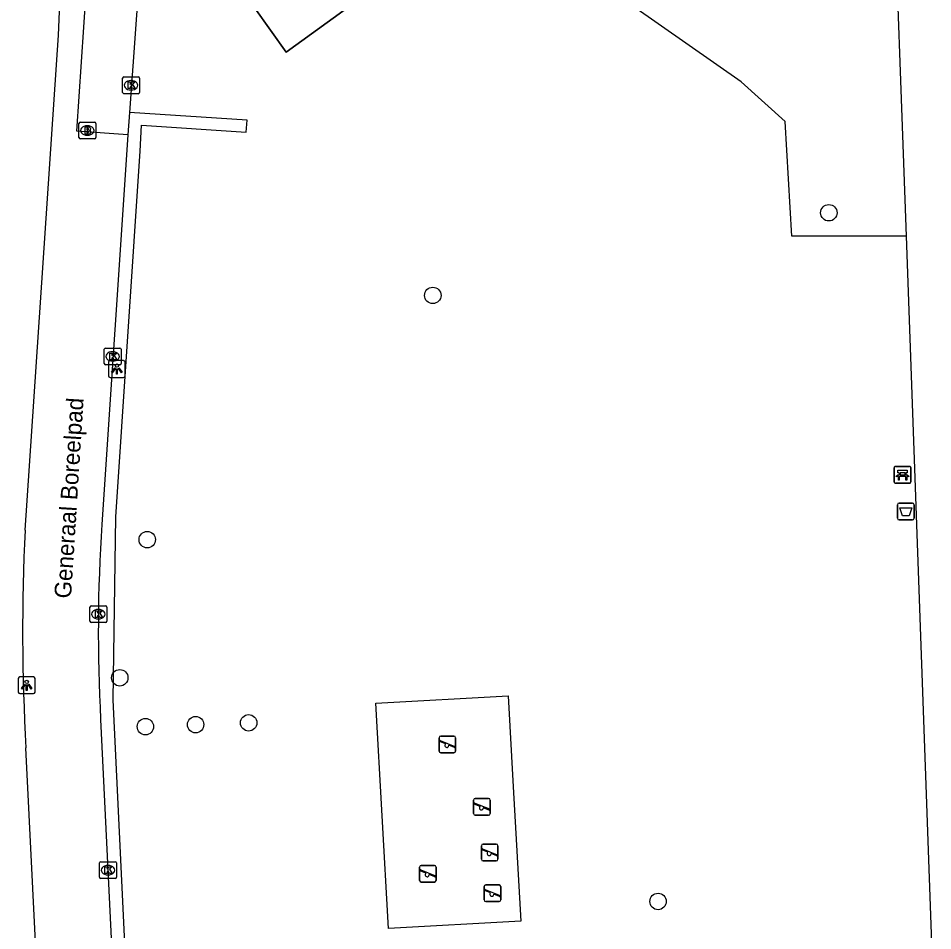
# Model space of a CAD drawing. Extents: x 161084 to 161928, y 385355 to 386522.
# Drawn here: x 161406.2 to 161460.6, y 386049.9 to 386104.3 of the extents above; entities that cross this region are included whole.
import ezdxf

# ---------------------------------------------------------------- set-up
doc = ezdxf.new("R2010")
doc.units = 0
for name, color, linetype in [('IMGEO_Afvalbak', 7, 'Continuous'), ('IMGEO_Bank', 7, 'Continuous'), ('IMGEO_Boom', 7, 'Continuous'), ('IMGEO_Brandkraan', 7, 'Continuous'), ('IMGEO_Groenvoorziening', 7, 'Continuous'), ('IMGEO_Haag', 7, 'Continuous'), ('IMGEO_Kolk', 7, 'Continuous'), ('IMGEO_Lichtpunt', 7, 'Continuous'), ('IMGEO_Openbare_ruimte_label', 7, 'Continuous'), ('IMGEO_Pand_overbouw', 7, 'Continuous'), ('IMGEO_Speelvoorziening', 7, 'Continuous'), ('IMGEO_Voetpad_halfverhard', 7, 'Continuous'), ('IMGEO_Voetpad_open', 7, 'Continuous')]:
    doc.layers.add(name, color=color, linetype=linetype)

msp = doc.modelspace()

# ---------------------------------------------------------------- linework, layer by layer
at = {"layer": 'IMGEO_Afvalbak'}
for p, q in [((161458.545, 386074.478), (161458.545, 386075.278)), ((161458.545, 386075.278), (161458.545, 386074.478)), ((161458.645, 386075.378), (161459.435, 386075.378)), ((161459.435, 386075.378), (161458.645, 386075.378)), ((161459.535, 386075.278), (161459.535, 386074.478)), ((161459.535, 386074.478), (161459.535, 386075.278)), ((161459.435, 386074.378), (161458.645, 386074.378)), ((161458.645, 386074.378), (161459.435, 386074.378))]:
    msp.add_line(p, q, dxfattribs=at)
msp.add_lwpolyline([(161458.688, 386075.092), (161459.392, 386075.092), (161459.243, 386074.622), (161458.837, 386074.622), (161458.688, 386075.092)], dxfattribs=at)
for centre, start, end in [((161458.645, 386075.278), 90, 180), ((161458.645, 386075.278), 90, 180), ((161459.435, 386075.278), 0, 90), ((161459.435, 386075.278), 360, 90), ((161458.645, 386074.478), 180, 270), ((161458.645, 386074.478), 180, 270), ((161459.435, 386074.478), 270, 0), ((161459.435, 386074.478), 270, 0)]:
    msp.add_arc(centre, 0.1, start, end, dxfattribs=at)
at = {"layer": 'IMGEO_Bank'}
for p, q in [((161458.345, 386076.637), (161458.345, 386077.478)), ((161458.345, 386077.478), (161458.345, 386076.637)), ((161458.42, 386077.562), (161459.261, 386077.562)), ((161459.261, 386077.562), (161458.42, 386077.562)), ((161459.345, 386077.487), (161459.345, 386076.646)), ((161459.345, 386076.646), (161459.345, 386077.487)), ((161459.042, 386076.96), (161458.649, 386076.96)), ((161458.654, 386077.068), (161458.654, 386077.174)), ((161458.698, 386077.174), (161458.698, 386077.068)), ((161458.986, 386077.18), (161458.704, 386077.18)), ((161458.704, 386077.062), (161458.986, 386077.062)), ((161458.992, 386077.068), (161458.992, 386077.174)), ((161459.036, 386077.174), (161459.036, 386077.068)), ((161459.27, 386076.562), (161458.429, 386076.562)), ((161458.429, 386076.562), (161459.27, 386076.562))]:
    msp.add_line(p, q, dxfattribs=at)
for points in [[(161458.592, 386076.96), (161458.45, 386076.96), (161458.562, 386077.062), (161458.648, 386077.062)], [(161458.648, 386077.18), (161458.562, 386077.18), (161458.562, 386077.341), (161459.125, 386077.341), (161459.125, 386077.18), (161459.042, 386077.18)], [(161458.642, 386076.953), (161458.642, 386076.746), (161458.599, 386076.746), (161458.599, 386076.953)], [(161459.042, 386077.062), (161459.125, 386077.062), (161459.237, 386076.96), (161459.098, 386076.96)], [(161459.092, 386076.953), (161459.092, 386076.746), (161459.048, 386076.746), (161459.048, 386076.953)]]:
    msp.add_lwpolyline(points, dxfattribs=at)
for centre, radius, start, end in [((161458.423, 386077.484), 0.0779, 92.4484, 184.2845), ((161458.423, 386077.484), 0.0779, 92.4484, 184.2845), ((161459.267, 386077.484), 0.0779, 2.4484, 94.2845), ((161459.267, 386077.484), 0.0779, 2.4484, 94.2845), ((161458.592, 386076.953), 0.00671, 2.8957, 87.1043), ((161458.649, 386076.953), 0.00671, 92.8957, 177.1043), ((161458.647, 386077.173), 0.00671, 2.8957, 87.1043), ((161458.647, 386077.069), 0.00671, 272.8957, 357.1043), ((161458.704, 386077.173), 0.00671, 92.8957, 177.1043), ((161458.704, 386077.069), 0.00671, 182.8957, 267.1043), ((161458.986, 386077.173), 0.00671, 2.8957, 87.1043), ((161458.986, 386077.069), 0.00671, 272.8957, 357.1043), ((161459.043, 386077.173), 0.00671, 92.8957, 177.1043), ((161459.043, 386077.069), 0.00671, 182.8957, 267.1043), ((161459.041, 386076.953), 0.00671, 2.8957, 87.1043), ((161459.098, 386076.953), 0.00671, 92.8957, 177.1043), ((161458.423, 386076.64), 0.0779, 182.4484, 274.2845), ((161458.423, 386076.64), 0.0779, 182.4484, 274.2845), ((161459.267, 386076.64), 0.0779, 272.4484, 4.2845), ((161459.267, 386076.64), 0.0779, 272.4484, 4.2845)]:
    msp.add_arc(centre, radius, start, end, dxfattribs=at)
at = {"layer": 'IMGEO_Boom'}
for centre in [(161454.455, 386092.667), (161430.865, 386087.744), (161413.856, 386073.2), (161412.221, 386064.97), (161419.897, 386062.287), (161413.749, 386062.062), (161416.738, 386062.18), (161444.283, 386051.649)]:
    msp.add_circle(centre, 0.489, dxfattribs=at)
at = {"layer": 'IMGEO_Brandkraan'}
for p, q in [((161409.789, 386097.141), (161409.789, 386097.993)), ((161409.864, 386098.067), (161410.716, 386098.067)), ((161410.277, 386097.847), (161410.302, 386097.847)), ((161410.79, 386097.993), (161410.79, 386097.141)), ((161410.716, 386097.067), (161409.864, 386097.067)), ((161410.3, 386097.287), (161410.275, 386097.287))]:
    msp.add_line(p, q, dxfattribs=at)
for points in [[(161409.789, 386097.141), (161409.789, 386097.993)], [(161409.864, 386098.067), (161410.716, 386098.067)], [(161410.137, 386097.767), (161410.137, 386097.367), (161410.35, 386097.367)], [(161410.368, 386097.767), (161410.137, 386097.767)], [(161410.316, 386097.686), (161410.262, 386097.686), (161410.262, 386097.61)], [(161410.262, 386097.61), (161410.315, 386097.61)], [(161410.79, 386097.993), (161410.79, 386097.141)], [(161410.716, 386097.067), (161409.864, 386097.067)], [(161410.324, 386097.534), (161410.262, 386097.534), (161410.262, 386097.453)], [(161410.262, 386097.453), (161410.324, 386097.453)]]:
    msp.add_lwpolyline(points, dxfattribs=at)
for centre, radius, start, end in [((161409.866, 386097.991), 0.0765, 91.552, 178.448), ((161409.866, 386097.991), 0.0765, 91.552, 178.448), ((161410.317, 386097.648), 0.0379, 267.8285, 90.9355), ((161410.372, 386097.622), 0.145, 59.4692, 91.5367), ((161410.397, 386097.669), 0.0922, 285.5137, 58.1501), ((161410.402, 386097.477), 0.105, 301.3115, 78.989), ((161410.714, 386097.991), 0.0765, 1.552, 88.448), ((161410.714, 386097.991), 0.0765, 1.552, 88.448), ((161409.866, 386097.143), 0.0765, 181.552, 268.448), ((161409.866, 386097.143), 0.0765, 181.552, 268.448), ((161410.325, 386097.493), 0.0404, 269.8759, 90.5077), ((161410.356, 386097.618), 0.251, 268.6676, 293.5347), ((161410.714, 386097.143), 0.0765, 271.552, 358.448), ((161410.714, 386097.143), 0.0765, 271.552, 358.448)]:
    msp.add_arc(centre, radius, start, end, dxfattribs=at)
for centre, major_axis, ratio, start_param, end_param in [((161410.276, 386097.567), (-0.387, 0.002), 0.722429, 4.712389, 7.853982), ((161410.301, 386097.567), (-0.39, 0.002), 0.717154, 1.570796, 4.712389)]:
    msp.add_ellipse(centre, major_axis=major_axis, ratio=ratio, start_param=start_param, end_param=end_param, dxfattribs=at)
at = {"layer": 'IMGEO_Groenvoorziening'}
for points in [[(161459.051, 386091.279), (161452.249, 386091.279), (161451.856, 386098.108), (161449.228, 386100.463), (161442.834, 386104.937), (161449.284, 386114.726), (161458.209, 386114.726)], [(161435.352, 386063.902), (161435.657, 386058.483), (161436.108, 386050.473), (161428.22, 386050.029), (161427.464, 386063.457), (161435.352, 386063.902)]]:
    msp.add_lwpolyline(points, dxfattribs=at)
at = {"layer": 'IMGEO_Haag'}
msp.add_lwpolyline([(161412.729, 386045.023), (161411.827, 386063.66), (161411.99, 386074.551), (161413.442, 386096.342), (161413.521, 386097.88), (161419.758, 386097.471), (161419.807, 386098.189), (161412.791, 386098.649)], dxfattribs=at)
at = {"layer": 'IMGEO_Kolk'}
for p, q in [((161412.39, 386099.834), (161412.39, 386100.686)), ((161412.465, 386100.76), (161413.317, 386100.76)), ((161412.878, 386100.54), (161412.903, 386100.54)), ((161413.391, 386100.686), (161413.391, 386099.834)), ((161413.317, 386099.76), (161412.465, 386099.76)), ((161412.901, 386099.98), (161412.876, 386099.98)), ((161411.298, 386083.686), (161411.298, 386084.538)), ((161411.373, 386084.612), (161412.225, 386084.612)), ((161412.299, 386084.538), (161412.299, 386083.686)), ((161411.786, 386084.392), (161411.811, 386084.392)), ((161412.225, 386083.612), (161411.373, 386083.612)), ((161411.809, 386083.832), (161411.784, 386083.832)), ((161410.521, 386069.261), (161411.373, 386069.261)), ((161410.446, 386068.335), (161410.446, 386069.187)), ((161410.934, 386069.041), (161410.959, 386069.041)), ((161411.447, 386069.187), (161411.447, 386068.335)), ((161411.373, 386068.261), (161410.521, 386068.261)), ((161410.957, 386068.481), (161410.932, 386068.481)), ((161411.092, 386054.014), (161411.944, 386054.014)), ((161411.017, 386053.088), (161411.017, 386053.94)), ((161411.505, 386053.794), (161411.53, 386053.794)), ((161412.018, 386053.94), (161412.018, 386053.088)), ((161411.944, 386053.014), (161411.092, 386053.014)), ((161411.528, 386053.234), (161411.503, 386053.234))]:
    msp.add_line(p, q, dxfattribs=at)
for points in [[(161412.39, 386099.834), (161412.39, 386100.686)], [(161412.465, 386100.76), (161413.317, 386100.76)], [(161412.711, 386100.46), (161412.834, 386100.46), (161412.834, 386100.309), (161412.964, 386100.46), (161413.128, 386100.46), (161412.982, 386100.309), (161413.135, 386100.06), (161412.983, 386100.06), (161412.898, 386100.224), (161412.834, 386100.157), (161412.834, 386100.06), (161412.711, 386100.06), (161412.711, 386100.46)], [(161413.391, 386100.686), (161413.391, 386099.834)], [(161413.317, 386099.76), (161412.465, 386099.76)], [(161411.298, 386083.686), (161411.298, 386084.538)], [(161411.373, 386084.612), (161412.225, 386084.612)], [(161412.299, 386084.538), (161412.299, 386083.686)], [(161411.619, 386084.312), (161411.742, 386084.312), (161411.742, 386084.161), (161411.872, 386084.312), (161412.036, 386084.312), (161411.89, 386084.161), (161412.043, 386083.912), (161411.891, 386083.912), (161411.806, 386084.076), (161411.742, 386084.009), (161411.742, 386083.912), (161411.619, 386083.912), (161411.619, 386084.312)], [(161412.225, 386083.612), (161411.373, 386083.612)], [(161410.521, 386069.261), (161411.373, 386069.261)], [(161410.446, 386068.335), (161410.446, 386069.187)], [(161410.767, 386068.961), (161410.89, 386068.961), (161410.89, 386068.81), (161411.02, 386068.961), (161411.184, 386068.961), (161411.038, 386068.81), (161411.191, 386068.561), (161411.039, 386068.561), (161410.954, 386068.725), (161410.89, 386068.658), (161410.89, 386068.561), (161410.767, 386068.561), (161410.767, 386068.961)], [(161411.447, 386069.187), (161411.447, 386068.335)], [(161411.373, 386068.261), (161410.521, 386068.261)], [(161411.092, 386054.014), (161411.944, 386054.014)], [(161411.017, 386053.088), (161411.017, 386053.94)], [(161411.338, 386053.714), (161411.461, 386053.714), (161411.461, 386053.563), (161411.591, 386053.714), (161411.755, 386053.714), (161411.609, 386053.563), (161411.762, 386053.314), (161411.61, 386053.314), (161411.525, 386053.478), (161411.461, 386053.411), (161411.461, 386053.314), (161411.338, 386053.314), (161411.338, 386053.714)], [(161412.018, 386053.94), (161412.018, 386053.088)], [(161411.944, 386053.014), (161411.092, 386053.014)]]:
    msp.add_lwpolyline(points, dxfattribs=at)
for centre, start, end in [((161412.467, 386100.684), 91.552, 178.448), ((161412.467, 386100.684), 91.552, 178.448), ((161413.315, 386100.684), 1.552, 88.448), ((161413.315, 386100.684), 1.552, 88.448), ((161412.467, 386099.836), 181.552, 268.448), ((161412.467, 386099.836), 181.552, 268.448), ((161413.315, 386099.836), 271.552, 358.448), ((161413.315, 386099.836), 271.552, 358.448), ((161411.375, 386084.536), 91.552, 178.448), ((161411.375, 386084.536), 91.552, 178.448), ((161412.223, 386084.536), 1.552, 88.448), ((161412.223, 386084.536), 1.552, 88.448), ((161411.375, 386083.688), 181.552, 268.448), ((161411.375, 386083.688), 181.552, 268.448), ((161412.223, 386083.688), 271.552, 358.448), ((161412.223, 386083.688), 271.552, 358.448), ((161410.523, 386069.185), 91.552, 178.448), ((161410.523, 386069.185), 91.552, 178.448), ((161411.371, 386069.185), 1.552, 88.448), ((161411.371, 386069.185), 1.552, 88.448), ((161410.523, 386068.337), 181.552, 268.448), ((161410.523, 386068.337), 181.552, 268.448), ((161411.371, 386068.337), 271.552, 358.448), ((161411.371, 386068.337), 271.552, 358.448), ((161411.094, 386053.938), 91.552, 178.448), ((161411.094, 386053.938), 91.552, 178.448), ((161411.942, 386053.938), 1.552, 88.448), ((161411.942, 386053.938), 1.552, 88.448), ((161411.094, 386053.09), 181.552, 268.448), ((161411.094, 386053.09), 181.552, 268.448), ((161411.942, 386053.09), 271.552, 358.448), ((161411.942, 386053.09), 271.552, 358.448)]:
    msp.add_arc(centre, 0.0765, start, end, dxfattribs=at)
for centre, major_axis, ratio, start_param, end_param in [((161412.877, 386100.26), (-0.387, 0.002), 0.722429, 4.712389, 7.853982), ((161412.902, 386100.26), (-0.39, 0.002), 0.717154, 1.570796, 4.712389), ((161411.785, 386084.112), (-0.387, 0.002), 0.722429, 4.712389, 7.853982), ((161411.81, 386084.112), (-0.39, 0.002), 0.717154, 1.570796, 4.712389), ((161410.933, 386068.761), (-0.387, 0.002), 0.722429, 4.712389, 7.853982), ((161410.958, 386068.761), (-0.39, 0.002), 0.717154, 1.570796, 4.712389), ((161411.504, 386053.514), (-0.387, 0.002), 0.722429, 4.712389, 7.853982), ((161411.529, 386053.514), (-0.39, 0.002), 0.717154, 1.570796, 4.712389)]:
    msp.add_ellipse(centre, major_axis=major_axis, ratio=ratio, start_param=start_param, end_param=end_param, dxfattribs=at)
at = {"layer": 'IMGEO_Lichtpunt'}
for p, q in [((161411.549, 386083.764), (161411.549, 386082.957)), ((161411.549, 386083.764), (161411.549, 386082.957)), ((161412.451, 386083.859), (161411.643, 386083.859)), ((161412.451, 386083.859), (161411.643, 386083.859)), ((161412.545, 386082.957), (161412.545, 386083.764)), ((161412.545, 386082.957), (161412.545, 386083.764)), ((161411.643, 386082.863), (161412.451, 386082.863)), ((161411.643, 386082.863), (161412.451, 386082.863)), ((161406.176, 386064.929), (161406.176, 386064.122)), ((161406.176, 386064.929), (161406.176, 386064.122)), ((161407.078, 386065.024), (161406.27, 386065.024)), ((161407.078, 386065.024), (161406.27, 386065.024)), ((161407.172, 386064.122), (161407.172, 386064.929)), ((161407.172, 386064.122), (161407.172, 386064.929)), ((161406.27, 386064.028), (161407.078, 386064.028)), ((161406.27, 386064.028), (161407.078, 386064.028))]:
    msp.add_line(p, q, dxfattribs=at)
for points in [[(161411.923, 386083.428), (161411.962, 386083.4), (161411.774, 386083.138), (161411.736, 386083.165), (161411.923, 386083.428)], [(161412.135, 386083.4), (161412.173, 386083.427), (161412.36, 386083.165), (161412.321, 386083.137), (161412.135, 386083.4)], [(161412.025, 386083.38), (161412.072, 386083.38), (161412.072, 386083.058), (161412.025, 386083.058), (161412.025, 386083.38)], [(161406.55, 386064.593), (161406.589, 386064.565), (161406.401, 386064.303), (161406.363, 386064.33), (161406.55, 386064.593)], [(161406.652, 386064.545), (161406.699, 386064.545), (161406.699, 386064.223), (161406.652, 386064.223), (161406.652, 386064.545)], [(161406.762, 386064.565), (161406.8, 386064.592), (161406.987, 386064.33), (161406.948, 386064.302), (161406.762, 386064.565)]]:
    msp.add_lwpolyline(points, dxfattribs=at)
for centre in [(161412.048, 386083.562), (161406.675, 386064.727)]:
    msp.add_circle(centre, 0.0994, dxfattribs=at)
for centre, start, end in [((161411.643, 386083.764), 90, 180), ((161411.643, 386083.764), 90, 180), ((161412.451, 386083.764), 0, 90), ((161412.451, 386083.764), 0, 90), ((161411.643, 386082.957), 180, 270), ((161411.643, 386082.957), 180, 270), ((161412.451, 386082.957), 270, 0), ((161412.451, 386082.957), 270, 360), ((161406.27, 386064.929), 90, 180), ((161406.27, 386064.929), 90, 180), ((161407.078, 386064.929), 0, 90), ((161407.078, 386064.929), 0, 90), ((161406.27, 386064.122), 180, 270), ((161406.27, 386064.122), 180, 270), ((161407.078, 386064.122), 270, 0), ((161407.078, 386064.122), 270, 360)]:
    msp.add_arc(centre, 0.0946, start, end, dxfattribs=at)
at = {"layer": 'IMGEO_Pand_overbouw'}
msp.add_lwpolyline([(161446.514, 386122.521), (161421.955, 386104.857), (161415.756, 386113.476), (161414.675, 386112.68), (161420.258, 386104.859), (161422.133, 386102.231), (161447.762, 386120.791)], close=True, dxfattribs=at)
at = {"layer": 'IMGEO_Speelvoorziening'}
for p, q in [((161431.236, 386060.603), (161431.236, 386061.403)), ((161431.236, 386061.403), (161431.236, 386060.603)), ((161431.619, 386061.031), (161431.28, 386061.168)), ((161431.305, 386061.228), (161432.181, 386060.875)), ((161431.336, 386061.503), (161432.126, 386061.503)), ((161432.126, 386061.503), (161431.336, 386061.503)), ((161432.226, 386061.403), (161432.226, 386060.603)), ((161432.226, 386060.603), (161432.226, 386061.403)), ((161432.157, 386060.815), (161431.817, 386060.952)), ((161432.126, 386060.503), (161431.336, 386060.503)), ((161431.336, 386060.503), (161432.126, 386060.503)), ((161433.294, 386056.884), (161433.294, 386057.684)), ((161433.294, 386057.684), (161433.294, 386056.884)), ((161433.677, 386057.312), (161433.338, 386057.449)), ((161433.363, 386057.509), (161434.239, 386057.156)), ((161433.394, 386057.784), (161434.184, 386057.784)), ((161434.184, 386057.784), (161433.394, 386057.784)), ((161434.284, 386057.684), (161434.284, 386056.884)), ((161434.284, 386056.884), (161434.284, 386057.684)), ((161434.184, 386056.784), (161433.394, 386056.784)), ((161433.394, 386056.784), (161434.184, 386056.784)), ((161434.215, 386057.096), (161433.875, 386057.233)), ((161433.759, 386054.162), (161433.759, 386054.962)), ((161433.759, 386054.962), (161433.759, 386054.162)), ((161434.142, 386054.59), (161433.803, 386054.727)), ((161433.828, 386054.787), (161434.704, 386054.434)), ((161433.859, 386055.062), (161434.649, 386055.062)), ((161434.649, 386055.062), (161433.859, 386055.062)), ((161434.749, 386054.962), (161434.749, 386054.162)), ((161434.749, 386054.162), (161434.749, 386054.962)), ((161434.649, 386054.062), (161433.859, 386054.062)), ((161433.859, 386054.062), (161434.649, 386054.062)), ((161434.68, 386054.374), (161434.34, 386054.511)), ((161430.074, 386052.9), (161430.074, 386053.7)), ((161430.074, 386053.7), (161430.074, 386052.9)), ((161430.457, 386053.328), (161430.118, 386053.465)), ((161430.143, 386053.525), (161431.019, 386053.172)), ((161430.174, 386053.8), (161430.964, 386053.8)), ((161430.964, 386053.8), (161430.174, 386053.8)), ((161431.064, 386053.7), (161431.064, 386052.9)), ((161431.064, 386052.9), (161431.064, 386053.7)), ((161430.995, 386053.112), (161430.655, 386053.249)), ((161430.964, 386052.8), (161430.174, 386052.8)), ((161430.174, 386052.8), (161430.964, 386052.8)), ((161433.925, 386051.738), (161433.925, 386052.538)), ((161433.925, 386052.538), (161433.925, 386051.738)), ((161433.994, 386052.363), (161434.87, 386052.01)), ((161434.025, 386052.638), (161434.815, 386052.638)), ((161434.815, 386052.638), (161434.025, 386052.638)), ((161434.915, 386052.538), (161434.915, 386051.738)), ((161434.915, 386051.738), (161434.915, 386052.538)), ((161434.308, 386052.166), (161433.969, 386052.303)), ((161434.846, 386051.95), (161434.506, 386052.087)), ((161434.815, 386051.638), (161434.025, 386051.638)), ((161434.025, 386051.638), (161434.815, 386051.638))]:
    msp.add_line(p, q, dxfattribs=at)
for centre, radius, start, end in [((161431.336, 386061.403), 0.1, 90, 180), ((161431.336, 386061.403), 0.1, 90, 180), ((161431.293, 386061.198), 0.0327, 68.078, 248.078), ((161432.126, 386061.403), 0.1, 0, 90), ((161432.126, 386061.403), 0.1, 360, 90), ((161431.336, 386060.603), 0.1, 180, 270), ((161431.336, 386060.603), 0.1, 180, 270), ((161431.698, 386060.941), 0.12, 130.9928, 5.1632), ((161432.126, 386060.603), 0.1, 270, 0), ((161432.126, 386060.603), 0.1, 270, 0), ((161432.169, 386060.845), 0.0327, 248.078, 68.078), ((161433.394, 386057.684), 0.1, 90, 180), ((161433.394, 386057.684), 0.1, 90, 180), ((161433.351, 386057.479), 0.0327, 68.078, 248.078), ((161433.756, 386057.222), 0.12, 130.9928, 5.1632), ((161434.184, 386057.684), 0.1, 0, 90), ((161434.184, 386057.684), 0.1, 360, 90), ((161433.394, 386056.884), 0.1, 180, 270), ((161433.394, 386056.884), 0.1, 180, 270), ((161434.184, 386056.884), 0.1, 270, 0), ((161434.184, 386056.884), 0.1, 270, 0), ((161434.227, 386057.126), 0.0327, 248.078, 68.078), ((161433.859, 386054.962), 0.1, 90, 180), ((161433.859, 386054.962), 0.1, 90, 180), ((161433.816, 386054.757), 0.0327, 68.078, 248.078), ((161434.221, 386054.5), 0.12, 130.9928, 5.1632), ((161434.649, 386054.962), 0.1, 0, 90), ((161434.649, 386054.962), 0.1, 360, 90), ((161433.859, 386054.162), 0.1, 180, 270), ((161433.859, 386054.162), 0.1, 180, 270), ((161434.649, 386054.162), 0.1, 270, 0), ((161434.649, 386054.162), 0.1, 270, 0), ((161434.692, 386054.404), 0.0327, 248.078, 68.078), ((161430.174, 386053.7), 0.1, 90, 180), ((161430.174, 386053.7), 0.1, 90, 180), ((161430.131, 386053.495), 0.0327, 68.078, 248.078), ((161430.964, 386053.7), 0.1, 0, 90), ((161430.964, 386053.7), 0.1, 360, 90), ((161430.174, 386052.9), 0.1, 180, 270), ((161430.174, 386052.9), 0.1, 180, 270), ((161430.536, 386053.238), 0.12, 130.9928, 5.1632), ((161430.964, 386052.9), 0.1, 270, 0), ((161430.964, 386052.9), 0.1, 270, 0), ((161431.007, 386053.142), 0.0327, 248.078, 68.078), ((161434.025, 386052.538), 0.1, 90, 180), ((161434.025, 386052.538), 0.1, 90, 180), ((161433.982, 386052.333), 0.0327, 68.078, 248.078), ((161434.815, 386052.538), 0.1, 0, 90), ((161434.815, 386052.538), 0.1, 360, 90), ((161434.387, 386052.076), 0.12, 130.9928, 5.1632), ((161434.858, 386051.98), 0.0327, 248.078, 68.078), ((161434.025, 386051.738), 0.1, 180, 270), ((161434.025, 386051.738), 0.1, 180, 270), ((161434.815, 386051.738), 0.1, 270, 0), ((161434.815, 386051.738), 0.1, 270, 0)]:
    msp.add_arc(centre, radius, start, end, dxfattribs=at)
at = {"layer": 'IMGEO_Voetpad_halfverhard'}
for points in [[(161458.209, 386114.726), (161459.051, 386091.279)], [(161459.051, 386091.279), (161460.642, 386046.95)]]:
    msp.add_lwpolyline(points, dxfattribs=at)
at = {"layer": 'IMGEO_Voetpad_open'}
for points in [[(161446.514, 386122.521), (161447.762, 386120.791), (161422.133, 386102.231), (161420.258, 386104.859), (161419.525, 386105.885), (161414.675, 386112.68), (161415.756, 386113.476)], [(161412.695, 386097.316), (161409.668, 386097.529), (161410.917, 386116.131)], [(161413.9, 386115.894), (161413.411, 386107.214), (161412.791, 386098.649)], [(161406.585, 386073.769), (161408.569, 386103.243), (161408.668, 386105.633)], [(161412.791, 386098.649), (161412.695, 386097.316)], [(161412.695, 386097.316), (161411.147, 386074.107)], [(161411.081, 386062.487), (161411.969, 386044.171)], [(161408.477, 386023.702), (161406.633, 386060.792)]]:
    msp.add_lwpolyline(points, dxfattribs=at)
for centre, radius, start, end in [((161527.501, 386067.728), 121.067, 177.13971, 183.28415), ((161510.899, 386067.73), 99.956, 176.34229, 183.00685)]:
    msp.add_arc(centre, radius, start, end, dxfattribs=at)

# ---------------------------------------------------------------- texts
at = {"layer": 'IMGEO_Openbare_ruimte_label'}
msp.add_text('Generaal Boreelpad', height=1, rotation=86.3879, dxfattribs=at).set_placement((161409.316, 386069.673))

doc.saveas('drawing.dxf')
